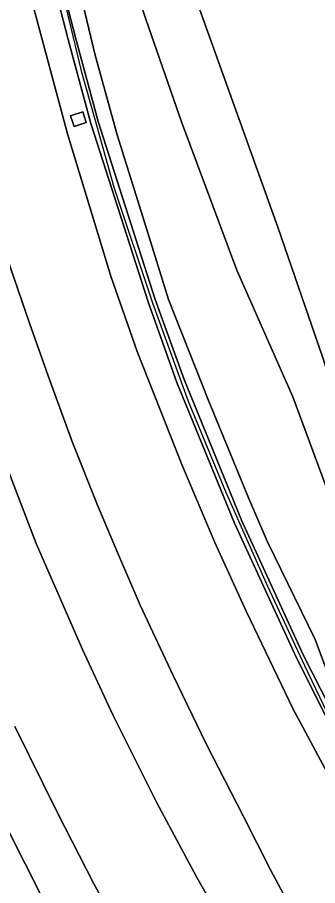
# Model space of a CAD drawing. Extents: x 157648 to 158502, y 379212 to 380938.
# Drawn here: x 158040.3 to 158079.9, y 379756 to 379870.6 of the extents above; entities that cross this region are included whole.
import ezdxf

# ---------------------------------------------------------------- set-up
doc = ezdxf.new("R2010")
doc.units = 0
for name, color, linetype in [('IMGEO_Berm_groen', 7, 'Continuous'), ('IMGEO_Geluidsscherm', 7, 'Continuous'), ('IMGEO_Groenvoorziening', 7, 'Continuous'), ('IMGEO_Muur', 7, 'Continuous'), ('IMGEO_Rijbaan_autosnelweg', 7, 'Continuous'), ('IMGEO_Terreindeel_gesloten', 7, 'Continuous')]:
    doc.layers.add(name, color=color, linetype=linetype)

msp = doc.modelspace()

# ---------------------------------------------------------------- linework, layer by layer
at = {"layer": 'IMGEO_Berm_groen'}
for points in [[(158049.76, 379892.42), (158057.21, 379870.32), (158061.91, 379856.81), (158069.22, 379837.24), (158076.59, 379820.53), (158082.17, 379805.41), (158085.98, 379792.4), (158088.02, 379785.82), (158089.22, 379783.97), (158088.77, 379786.04), (158088.53, 379786.97), (158089.15, 379787.49), (158089.47, 379786.17), (158089.68, 379785.21), (158092.69, 379785.73), (158091.77, 379789.47), (158091.4, 379791.19), (158088.56, 379800.89), (158084.61, 379813.32), (158080.45, 379825.92), (158074.61, 379842.88), (158066.8, 379864.72), (158060.99, 379880.91)], [(158082.17, 379805.41), (158076.59, 379820.53), (158069.22, 379837.24), (158061.91, 379856.81), (158057.21, 379870.32), (158049.76, 379892.42)], [(158017.91, 379881.27), (158020.7, 379869.04), (158024.95, 379853.44), (158026.55, 379847.8), (158029.93, 379836.26), (158033.33, 379826.38), (158036.85, 379816.55), (158042.76, 379801.18), (158048.86, 379787.17), (158052.88, 379778.56), (158058.62, 379767.03), (158063.89, 379757.19), (158071.46, 379743.86)], [(158079, 379748.07), (158073.64, 379758.13), (158070.08, 379765.17), (158065.17, 379774.75), (158060.83, 379783.74), (158056.49, 379793.03), (158053.51, 379800), (158050.87, 379806.24), (158047.55, 379814.51), (158044.58, 379822.69), (158041.89, 379830.23), (158039.38, 379837.55), (158035.77, 379849.39), (158033.69, 379856.42), (158031.44, 379865.71), (158028.38, 379878.48)], [(158095.77, 379752.17), (158094.97, 379758.01), (158094.48, 379760.2), (158093.54, 379761.2), (158091.86, 379763.54), (158089.31, 379768.13), (158086.03, 379774.81), (158082.46, 379780.6), (158079.55, 379788.48), (158073.21, 379801.48), (158070.75, 379807.18), (158065.48, 379820.04), (158060.2, 379833.34), (158057.28, 379842.84), (158053.46, 379855.08), (158050.55, 379865.57), (158047.5, 379878.24)], [(158047.5, 379878.24), (158050.55, 379865.57), (158053.46, 379855.08), (158057.28, 379842.84), (158060.2, 379833.34), (158065.48, 379820.04), (158070.75, 379807.18), (158073.21, 379801.48), (158079.55, 379788.48), (158082.46, 379780.6)], [(158042.13, 379873.1), (158046.89, 379855.2), (158052.62, 379836.42), (158056.07, 379826.49), (158061.95, 379811.57), (158066.31, 379801.29), (158070.45, 379792.23), (158076.62, 379779.32), (158084.7, 379764.25), (158092.5, 379751.18), (158093.07, 379751.46), (158090.68, 379755.42), (158086.13, 379766.23), (158081.74, 379776.81), (158077.06, 379786.07), (158068.91, 379803.86), (158061.33, 379822.42), (158057.51, 379833.04), (158049.99, 379856.56), (158046.97, 379867.65), (158044.61, 379876.88)], [(158045.58, 379877.1), (158047.94, 379867.9), (158050.95, 379856.85), (158058.45, 379833.36), (158062.27, 379822.78), (158069.82, 379804.26), (158077.96, 379786.5), (158082.65, 379777.23), (158087.05, 379766.62), (158090.9, 379757.46), (158091.64, 379758.03), (158094.4, 379753.53)], [(158032.61, 379753.64), (158030, 379763.62), (158027.46, 379773.96), (158025.28, 379782.21), (158023.45, 379790.37), (158020.87, 379800.92), (158019.88, 379806.58), (158021.8, 379802.37), (158026.13, 379790.44), (158030.7, 379780.82), (158036.77, 379767.89), (158043.6, 379754.39)], [(158057.54, 379743.36), (158050.35, 379756.29), (158045.58, 379765.62), (158039.96, 379777.02)]]:
    msp.add_lwpolyline(points, dxfattribs=at)
msp.add_lwpolyline([(158047.77, 379856.17), (158047.3, 379857.57), (158048.91, 379858.1), (158049.38, 379856.71)], close=True, dxfattribs=at)
at = {"layer": 'IMGEO_Geluidsscherm'}
msp.add_lwpolyline([(158042.98, 379887.36), (158048.68, 379863.52), (158050.51, 379857.15), (158053.01, 379848.17), (158058.14, 379832.78), (158062.82, 379819.92), (158067.74, 379808.02), (158073.24, 379795.52), (158078.13, 379785.07), (158084.48, 379771.76), (158087.29, 379764.75), (158090.28, 379757.39), (158091.51, 379754.67)], dxfattribs=at)
at = {"layer": 'IMGEO_Groenvoorziening'}
msp.add_lwpolyline([(158043.6, 379754.39), (158036.77, 379767.89), (158030.7, 379780.82), (158026.13, 379790.44), (158021.8, 379802.37), (158019.88, 379806.58), (158020.87, 379800.92), (158023.45, 379790.37), (158025.28, 379782.21), (158027.46, 379773.96), (158030, 379763.62), (158032.61, 379753.64)], dxfattribs=at)
at = {"layer": 'IMGEO_Muur'}
for points in [[(158044.61, 379876.88), (158046.97, 379867.65), (158049.99, 379856.56), (158057.51, 379833.04), (158061.33, 379822.42), (158068.91, 379803.86), (158077.06, 379786.07), (158081.74, 379776.81), (158086.13, 379766.23), (158090.68, 379755.42)], [(158091.57, 379755.87), (158090.9, 379757.46), (158087.05, 379766.62), (158082.65, 379777.23), (158077.96, 379786.5), (158069.82, 379804.26), (158062.27, 379822.78), (158058.45, 379833.36), (158050.95, 379856.85), (158047.94, 379867.9), (158045.58, 379877.1)]]:
    msp.add_lwpolyline(points, dxfattribs=at)
at = {"layer": 'IMGEO_Rijbaan_autosnelweg'}
for points in [[(158071.46, 379743.86), (158063.89, 379757.19), (158058.62, 379767.03), (158052.88, 379778.56), (158048.86, 379787.17), (158042.76, 379801.18), (158036.85, 379816.55), (158033.33, 379826.38), (158029.93, 379836.26), (158026.55, 379847.8), (158024.95, 379853.44), (158020.7, 379869.04), (158017.91, 379881.27)], [(158060.99, 379880.91), (158066.8, 379864.72), (158074.61, 379842.88), (158080.45, 379825.92), (158084.61, 379813.32), (158088.56, 379800.89), (158091.4, 379791.19), (158091.77, 379789.47), (158092.69, 379785.73), (158095.05, 379776.86), (158096.43, 379770.6), (158098.56, 379759.48), (158099.76, 379751.21)], [(158028.38, 379878.48), (158031.44, 379865.71), (158033.69, 379856.42), (158035.77, 379849.39), (158039.38, 379837.55), (158041.89, 379830.23), (158044.58, 379822.69), (158047.55, 379814.51), (158050.87, 379806.24), (158053.51, 379800), (158056.49, 379793.03), (158060.83, 379783.74), (158065.17, 379774.75), (158070.08, 379765.17), (158073.64, 379758.13), (158079, 379748.07)], [(158157.2, 379667.6), (158148.27, 379676.77), (158138.53, 379687.25), (158126.34, 379701.48), (158124.61, 379703.59), (158121.42, 379707.87), (158121.11, 379708.29), (158115.48, 379715.96), (158110.33, 379722.91), (158103.51, 379732.93), (158093, 379749.47), (158092.06, 379751), (158092.5, 379751.18), (158084.7, 379764.25), (158076.62, 379779.32), (158070.45, 379792.23), (158066.31, 379801.29), (158061.95, 379811.57), (158056.07, 379826.49), (158052.62, 379836.42), (158046.89, 379855.2), (158042.13, 379873.1)], [(158039.96, 379777.02), (158045.58, 379765.62), (158050.35, 379756.29), (158057.54, 379743.36)]]:
    msp.add_lwpolyline(points, dxfattribs=at)
at = {"layer": 'IMGEO_Terreindeel_gesloten'}
msp.add_lwpolyline([(158047.77, 379856.17), (158049.38, 379856.71), (158048.91, 379858.1), (158047.3, 379857.57)], close=True, dxfattribs=at)

doc.saveas('drawing.dxf')
